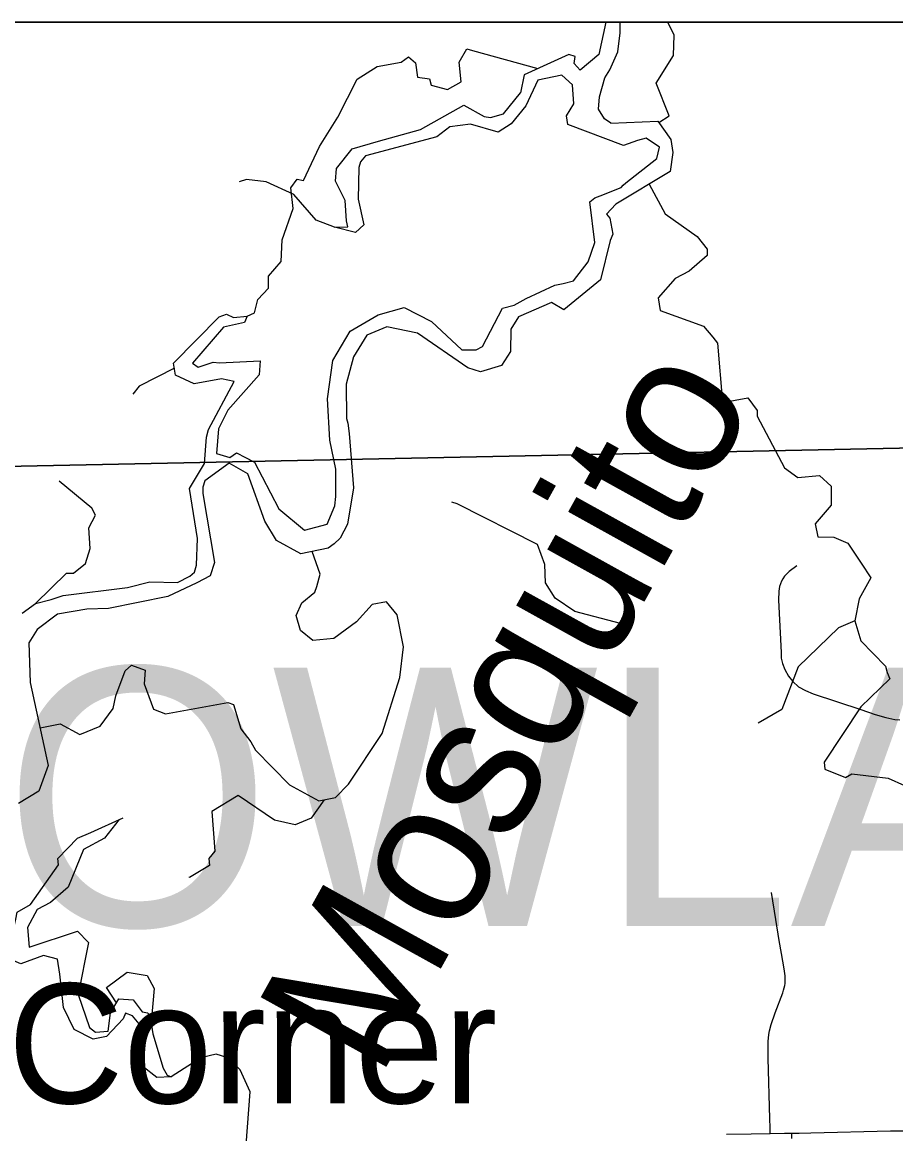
# Model space of a CAD drawing. Extents: x -6.4 to 34, y -4.2 to 22.
# Drawn here: x 4.373 to 4.949, y 20.167 to 20.9 of the extents above; entities that cross this region are included whole.
import ezdxf

# ---------------------------------------------------------------- set-up
doc = ezdxf.new("R2010")
doc.units = 0
for name, color, linetype in [('GM_X_Corporation', 7, 'Continuous'), ('GM_X_County_Road', 7, 'Continuous'), ('GM_X_Major_River', 7, 'Continuous'), ('GM_X_Major_River_Text', 7, 'Continuous'), ('GM_X_Minor_River', 7, 'Continuous'), ('GM_X_Township_Road', 7, 'Continuous'), ('GM_X_Township_Text', 7, 'Continuous'), ('GM_X_Unincorporated_Text', 7, 'Continuous'), ('SH_Data', 7, 'Continuous')]:
    doc.layers.add(name, color=color, linetype=linetype)

msp = doc.modelspace()

# ---------------------------------------------------------------- linework, layer by layer
at = {"layer": 'GM_X_Corporation'}
for points in [[(6.94909, 20.9), (2.1, 20.9), (2.1, 20.56503), (2.26645, 20.56819), (3.35742, 20.58746), (3.41541, 20.58855), (3.62259, 20.59231), (3.72396, 20.59329), (3.72959, 20.59397), (3.74572, 20.59422), (3.74971, 20.59428), (5.43443, 20.62896), (6.20034, 20.64706)], [(6.20034, 20.64706), (5.43443, 20.62896), (3.74971, 20.59428), (3.74572, 20.59422), (3.72959, 20.59397), (3.72396, 20.59329), (3.62259, 20.59231), (3.41541, 20.58855), (3.35742, 20.58746), (2.26645, 20.56819), (2.1, 20.56503), (2.1, 15.81546)]]:
    msp.add_lwpolyline(points, dxfattribs=at)
at = {"layer": 'GM_X_County_Road'}
msp.add_lwpolyline([(4.83762, 20.16646), (4.85395, 20.1667), (4.86643, 20.16687), (4.8759, 20.167), (4.88058, 20.16705), (4.88547, 20.1671), (4.89327, 20.16719), (4.94579, 20.1685), (4.96118, 20.16863)], dxfattribs=at)
at = {"layer": 'GM_X_Major_River'}
for points in [[(4.75808, 20.9), (4.75337, 20.87875), (4.74107, 20.86828), (4.73721, 20.87276), (4.73788, 20.87732), (4.7337, 20.87877), (4.72394, 20.87441)], [(4.76136, 20.83337), (4.75714, 20.83632), (4.75325, 20.8427), (4.75386, 20.85068), (4.75742, 20.86327), (4.76073, 20.86864), (4.76582, 20.88049), (4.76749, 20.89305), (4.76736, 20.9)], [(4.72394, 20.87441), (4.70405, 20.86532), (4.70162, 20.85352)], [(4.50864, 20.64396), (4.50243, 20.6317), (4.5012, 20.61537), (4.50994, 20.61287), (4.51443, 20.61599), (4.52626, 20.60976), (4.53135, 20.59998), (4.54232, 20.57894), (4.55921, 20.56483), (4.57427, 20.5689), (4.57917, 20.5809), (4.58, 20.58705), (4.5799, 20.60505), (4.57593, 20.62433), (4.57432, 20.65161), (4.57803, 20.67672), (4.58941, 20.69628), (4.60776, 20.70686), (4.62507, 20.71173), (4.64301, 20.70258), (4.66301, 20.68397), (4.67247, 20.68377), (4.67659, 20.68612), (4.68976, 20.7114), (4.69748, 20.71335), (4.70553, 20.71776), (4.72429, 20.72645), (4.72994, 20.72769), (4.73672, 20.72934), (4.74633, 20.74203), (4.75065, 20.75463), (4.74752, 20.78151), (4.75071, 20.78419), (4.75426, 20.78543), (4.76816, 20.791), (4.76953, 20.79252), (4.77113, 20.79409), (4.79165, 20.81002), (4.79341, 20.81764), (4.7846, 20.82355), (4.77896, 20.82193), (4.76956, 20.81872), (4.733, 20.83247), (4.73215, 20.83814), (4.73692, 20.8462), (4.73594, 20.8587), (4.72902, 20.86502), (4.7132, 20.8617), (4.70517, 20.84486), (4.69555, 20.83292), (4.68695, 20.82745), (4.6687, 20.8328), (4.65511, 20.83104), (4.64653, 20.82443), (4.59947, 20.8118), (4.59614, 20.80795), (4.59507, 20.80413), (4.59468, 20.78326), (4.59839, 20.76626), (4.5928, 20.76122), (4.57912, 20.76476), (4.58782, 20.76492), (4.58699, 20.76908), (4.586, 20.78234), (4.57972, 20.79512), (4.58033, 20.80348), (4.59069, 20.81657), (4.608, 20.82144), (4.63585, 20.82916), (4.66432, 20.84524), (4.67768, 20.8379), (4.68186, 20.83722), (4.69051, 20.83965), (4.70162, 20.85352)], [(4.76136, 20.83337), (4.79235, 20.83469), (4.80088, 20.82271), (4.80217, 20.81401), (4.8005, 20.80146), (4.76457, 20.77993), (4.75849, 20.77345), (4.76057, 20.77075), (4.76265, 20.76017), (4.76084, 20.75596), (4.75449, 20.73004), (4.73025, 20.71025), (4.72222, 20.71503), (4.70045, 20.70553), (4.6953, 20.69747), (4.69518, 20.68267), (4.68929, 20.67345), (4.67537, 20.6694), (4.66701, 20.6719), (4.63369, 20.69482), (4.61357, 20.699), (4.60043, 20.69345), (4.59161, 20.67925), (4.58663, 20.66132), (4.58703, 20.63857), (4.58774, 20.63547), (4.58872, 20.62873), (4.59162, 20.59275), (4.58751, 20.56877), (4.58275, 20.55957), (4.57892, 20.55591), (4.57493, 20.55298), (4.55684, 20.54923), (4.5408, 20.55804), (4.53301, 20.5708), (4.52186, 20.60209), (4.50963, 20.60907), (4.49358, 20.59739), (4.49223, 20.59322), (4.49221, 20.58902), (4.49982, 20.54363), (4.49695, 20.53486), (4.48834, 20.53014), (4.46921, 20.52107), (4.43001, 20.51314), (4.41564, 20.51287), (4.39641, 20.50948), (4.38297, 20.49937), (4.37745, 20.49055), (4.37831, 20.46443), (4.39023, 20.40959), (4.3841, 20.39278), (4.37063, 20.38457)], [(4.37295, 20.51019), (4.38191, 20.51643), (4.39226, 20.51918), (4.39998, 20.52169), (4.44262, 20.52703), (4.45731, 20.53071), (4.47547, 20.53029), (4.48372, 20.53461), (4.4868, 20.53728), (4.48813, 20.5419), (4.48857, 20.55936), (4.48345, 20.59227), (4.49337, 20.60877), (4.49458, 20.62625), (4.496, 20.63121), (4.51284, 20.66301), (4.50449, 20.66475), (4.48639, 20.66138), (4.47418, 20.66723), (4.47291, 20.67517), (4.503, 20.70569), (4.5079, 20.7073), (4.51247, 20.70511), (4.52153, 20.70604), (4.51972, 20.70183), (4.50577, 20.69892), (4.48539, 20.67502), (4.48922, 20.67243), (4.499, 20.67565), (4.50317, 20.67535), (4.53, 20.6766), (4.5294, 20.66748), (4.50864, 20.64396)]]:
    msp.add_lwpolyline(points, dxfattribs=at)
at = {"layer": 'GM_X_Minor_River'}
for points in [[(4.793, 20.83378), (4.79985, 20.83825), (4.79115, 20.85971), (4.80255, 20.87813), (4.80307, 20.89142), (4.79896, 20.9)], [(4.58124, 20.83727), (4.59403, 20.86254), (4.60713, 20.87075), (4.62296, 20.8737), (4.62782, 20.8772), (4.63243, 20.87311), (4.63373, 20.86365), (4.64169, 20.86266), (4.6429, 20.85851), (4.65354, 20.85567), (4.66253, 20.86076), (4.66116, 20.87364), (4.6663, 20.88246), (4.67011, 20.88139), (4.71314, 20.86947)], [(4.52153, 20.70604), (4.52636, 20.70835), (4.52852, 20.71717), (4.53558, 20.72451), (4.53544, 20.73247), (4.54397, 20.74211), (4.54447, 20.75654), (4.55167, 20.77716), (4.55029, 20.79079), (4.55435, 20.79656), (4.55853, 20.7955), (4.5691, 20.81807), (4.58124, 20.83727)], [(4.57912, 20.76476), (4.56693, 20.76947), (4.55226, 20.78627), (4.53396, 20.79466), (4.52107, 20.79633), (4.51618, 20.79472)], [(4.78656, 20.7931), (4.79721, 20.7737), (4.81829, 20.75853), (4.82486, 20.7503), (4.82493, 20.74613), (4.81301, 20.73567), (4.80364, 20.73094), (4.79252, 20.71822), (4.7938, 20.7099), (4.82236, 20.69942), (4.82854, 20.69232), (4.83163, 20.68821), (4.83497, 20.64919), (4.85156, 20.65215), (4.85776, 20.64392), (4.85783, 20.64012), (4.87583, 20.60593), (4.88464, 20.59964), (4.89899, 20.60104), (4.90668, 20.59398), (4.90652, 20.58145), (4.89615, 20.56912), (4.89782, 20.56043), (4.90841, 20.56024), (4.91756, 20.55623), (4.92649, 20.54312), (4.93272, 20.53337), (4.92502, 20.51957), (4.92225, 20.5051), (4.92626, 20.4919), (4.94245, 20.47512), (4.94366, 20.47097), (4.94524, 20.46682), (4.92628, 20.44826), (4.90196, 20.41177), (4.90242, 20.40723), (4.91613, 20.40179), (4.92025, 20.40414), (4.94413, 20.40117), (4.96586, 20.3917)], [(4.47345, 20.6718), (4.45011, 20.65996), (4.44604, 20.65457)], [(4.38191, 20.51643), (4.40236, 20.53653), (4.4069, 20.53662), (4.41473, 20.54283), (4.41796, 20.55275), (4.41696, 20.56639), (4.42135, 20.57482), (4.419, 20.57933), (4.3975, 20.59715)], [(4.76757, 20.5034), (4.73756, 20.5112), (4.72454, 20.52006), (4.71831, 20.53019), (4.71772, 20.54232), (4.71294, 20.55551), (4.65989, 20.58224), (4.65647, 20.58331)], [(4.38481, 20.43452), (4.39807, 20.43705), (4.41105, 20.43008), (4.42457, 20.43564), (4.43307, 20.44718), (4.43481, 20.45556), (4.44095, 20.47198), (4.44504, 20.47585), (4.45418, 20.47261), (4.45358, 20.46349), (4.45955, 20.4469), (4.46755, 20.44364), (4.50865, 20.45122), (4.51245, 20.44977), (4.51727, 20.43393), (4.52386, 20.42532), (4.52698, 20.41969), (4.54932, 20.39695), (4.5688, 20.38631), (4.57973, 20.38841), (4.58828, 20.39729), (4.61038, 20.4307), (4.62221, 20.46772), (4.6245, 20.48787), (4.62034, 20.50904), (4.61338, 20.51764), (4.60395, 20.51595), (4.59357, 20.50438), (4.57863, 20.49348), (4.56466, 20.49209), (4.5566, 20.49877), (4.55378, 20.50858), (4.55741, 20.51699), (4.56599, 20.52398), (4.56743, 20.5278), (4.56956, 20.53581), (4.56429, 20.55077)], [(4.92225, 20.5051), (4.91136, 20.50035), (4.88496, 20.47482), (4.87411, 20.44655), (4.85839, 20.43753)], [(4.57225, 20.38697), (4.56371, 20.37483), (4.55319, 20.37047), (4.53952, 20.37363), (4.5154, 20.38988), (4.49819, 20.37932), (4.50017, 20.35318), (4.4961, 20.34817), (4.49655, 20.34363), (4.48345, 20.3358), (4.48345, 20.33618)], [(4.47141, 20.20431), (4.46196, 20.20375), (4.45276, 20.21079), (4.4523, 20.23658), (4.44574, 20.24443), (4.44116, 20.24624), (4.43972, 20.24242), (4.42858, 20.23084), (4.41991, 20.22916), (4.40732, 20.23538), (4.40025, 20.25005), (4.39797, 20.27201), (4.39628, 20.28184), (4.38716, 20.28433), (4.37213, 20.27874), (4.36298, 20.28275), (4.36896, 20.30828), (4.36963, 20.31284), (4.37862, 20.31794), (4.39707, 20.34408), (4.39662, 20.34824), (4.40961, 20.36176), (4.41825, 20.36533), (4.43964, 20.37521)], [(4.43708, 20.37403), (4.42739, 20.36171), (4.41353, 20.35425), (4.40338, 20.3294), (4.39183, 20.31932), (4.38284, 20.3146), (4.37662, 20.30273), (4.37761, 20.28984), (4.40957, 20.3003), (4.41689, 20.29284), (4.40993, 20.25857), (4.4175, 20.2367), (4.42134, 20.23374), (4.42965, 20.23427), (4.43133, 20.24644), (4.43684, 20.25565), (4.4463, 20.25506), (4.45212, 20.2472), (4.45591, 20.24651), (4.45833, 20.23821), (4.45918, 20.23254), (4.46602, 20.2099), (4.46874, 20.2054), (4.47141, 20.20431)], [(4.43533, 20.25313), (4.42876, 20.26309), (4.4422, 20.2732), (4.45547, 20.27117), (4.46017, 20.26253), (4.45825, 20.24276), (4.45764, 20.24058)], [(4.5199, 20.14777), (4.52341, 20.19426), (4.51672, 20.20893), (4.50864, 20.21675), (4.50103, 20.21927), (4.49086, 20.2168), (4.47141, 20.20431)]]:
    msp.add_lwpolyline(points, dxfattribs=at)
at = {"layer": 'GM_X_Township_Road'}
for points in [[(4.88398, 20.54129), (4.87892, 20.5376), (4.87591, 20.53446), (4.87468, 20.53282), (4.87386, 20.53132), (4.87262, 20.52763), (4.87208, 20.52463), (4.87193, 20.51875), (4.87355, 20.48417), (4.87369, 20.48048), (4.87451, 20.47693), (4.87614, 20.47297), (4.87846, 20.46859), (4.88133, 20.46504), (4.88515, 20.46148), (4.88963, 20.45908), (4.89486, 20.45681), (4.92628, 20.44661), (4.93572, 20.44335), (4.94267, 20.44135), (4.94855, 20.43998), (4.95183, 20.4397)], [(4.86643, 20.16687), (4.86633, 20.17075), (4.86618, 20.17647), (4.86512, 20.21646), (4.86497, 20.22409), (4.86506, 20.22749), (4.8655, 20.23212), (4.86592, 20.23458), (4.86704, 20.23886), (4.86961, 20.24635), (4.87478, 20.25974), (4.87529, 20.26136), (4.87607, 20.2645), (4.87625, 20.26586), (4.87634, 20.26798), (4.87635, 20.26943), (4.87622, 20.27097), (4.87584, 20.27387), (4.87556, 20.27538), (4.87378, 20.28555), (4.87239, 20.2942), (4.87011, 20.30794), (4.86732, 20.32586)], [(4.88064, 20.1636), (4.88058, 20.16705)]]:
    msp.add_lwpolyline(points, dxfattribs=at)
at = {"layer": 'SH_Data'}
msp.add_line((2.1, 20.9), (8.9, 20.9), dxfattribs=at)

# ---------------------------------------------------------------- texts
at = {"layer": 'GM_X_Major_River_Text'}
msp.add_text('Mosquito', height=0.094756, rotation=60.9841, dxfattribs=at).set_placement((4.60821, 20.20172))
at = {"layer": 'GM_X_Township_Text'}
msp.add_text('HOWLAND', height=0.170455, rotation=0.00001, dxfattribs=at).set_placement((4.19592, 20.30366))
at = {"layer": 'GM_X_Unincorporated_Text'}
msp.add_text('Wilhelm Corner', height=0.0789773, rotation=0.00001, dxfattribs=at).set_placement((3.95873, 20.18678))

doc.saveas('drawing.dxf')
